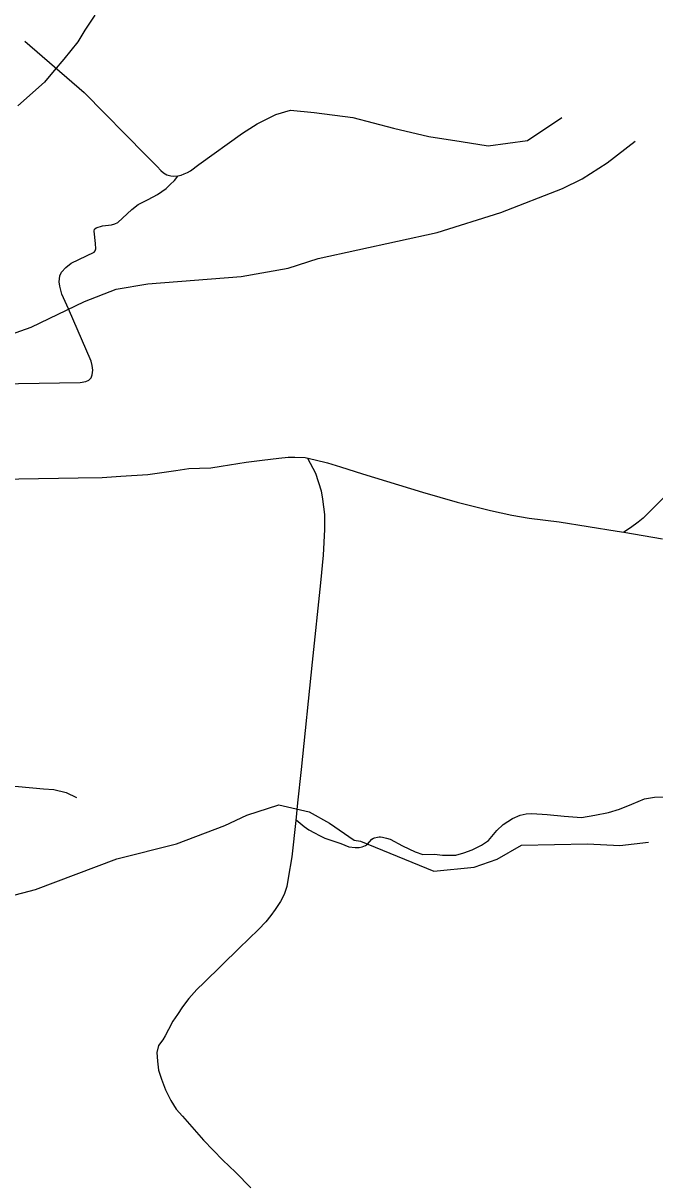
# Model space of a CAD drawing. Extents: x 1377389 to 1380723, y 1168351 to 1170484.
# Drawn here: x 1378748.3 to 1378786.6, y 1168888.3 to 1168958.4 of the extents above; entities that cross this region are included whole.
import ezdxf

# ---------------------------------------------------------------- set-up
doc = ezdxf.new("R2010")
doc.units = 0
doc.layers.add('B_Fill', color=7, linetype='Continuous')

msp = doc.modelspace()

# ---------------------------------------------------------------- linework, layer by layer
at = {"layer": 'B_Fill'}
for points in [[(1378752.687, 1168958.934), (1378752.083, 1168958.028), (1378751.649, 1168957.322), (1378750.811, 1168956.26), (1378750.217, 1168955.567), (1378749.633, 1168954.865), (1378748.029, 1168953.431)], [(1378748.455, 1168957.352), (1378752.05, 1168954.238), (1378755.769, 1168950.453), (1378756.462, 1168949.759), (1378756.682, 1168949.525), (1378756.84, 1168949.38), (1378757.056, 1168949.268), (1378757.281, 1168949.191), (1378757.475, 1168949.175), (1378757.722, 1168949.191), (1378757.918, 1168949.247), (1378758.1, 1168949.317), (1378758.29, 1168949.405), (1378758.479, 1168949.507), (1378758.983, 1168949.885), (1378761.63, 1168951.778), (1378762.512, 1168952.345), (1378763.647, 1168952.913), (1378764.529, 1168953.165), (1378765.979, 1168953.039), (1378768.311, 1168952.724), (1378770.769, 1168952.093), (1378772.912, 1168951.588), (1378774.866, 1168951.273), (1378776.504, 1168951.021), (1378778.899, 1168951.336), (1378780.979, 1168952.724)], [(1378734.532, 1168939.131), (1378735.512, 1168938.836), (1378738.767, 1168938.214), (1378739.99, 1168938.09), (1378742.188, 1168938.057), (1378743.74, 1168938.243), (1378748.837, 1168940.039), (1378752.063, 1168941.597), (1378753.977, 1168942.336), (1378755.904, 1168942.654), (1378761.543, 1168943.104), (1378764.403, 1168943.611), (1378766.222, 1168944.186), (1378773.423, 1168945.765), (1378777.279, 1168946.982), (1378781.008, 1168948.436), (1378782.208, 1168949.012), (1378783.715, 1168949.979), (1378785.411, 1168951.291)], [(1378743.084, 1168936.536), (1378751.802, 1168936.691), (1378752.136, 1168936.742), (1378752.316, 1168936.82), (1378752.47, 1168936.974), (1378752.521, 1168937.154), (1378752.573, 1168937.436), (1378752.521, 1168937.719), (1378752.47, 1168937.976), (1378751.083, 1168941.137), (1378750.698, 1168942.037), (1378750.57, 1168942.525), (1378750.518, 1168942.782), (1378750.57, 1168943.142), (1378750.673, 1168943.373), (1378750.929, 1168943.656), (1378751.263, 1168943.913), (1378752.65, 1168944.581), (1378752.708, 1168944.654), (1378752.752, 1168944.787), (1378752.727, 1168945.095), (1378752.638, 1168945.847), (1378752.664, 1168945.96), (1378752.773, 1168946.047), (1378753.143, 1168946.177), (1378753.703, 1168946.226), (1378753.903, 1168946.294), (1378754.088, 1168946.38), (1378754.935, 1168947.151), (1378755.32, 1168947.46), (1378755.911, 1168947.768), (1378756.476, 1168948.077), (1378757.015, 1168948.437), (1378757.246, 1168948.668), (1378757.503, 1168948.925), (1378757.708, 1168949.182)], [(1378743.256, 1168930.764), (1378751.679, 1168930.916), (1378753.125, 1168930.941), (1378754.267, 1168931.018), (1378755.89, 1168931.119), (1378757.59, 1168931.348), (1378758.377, 1168931.475), (1378759.036, 1168931.5), (1378759.721, 1168931.525), (1378760.33, 1168931.627), (1378761.852, 1168931.856), (1378762.816, 1168931.983), (1378763.831, 1168932.11), (1378764.389, 1168932.16), (1378764.795, 1168932.16), (1378765.429, 1168932.135), (1378766.038, 1168932.008), (1378766.774, 1168931.83), (1378767.561, 1168931.576), (1378768.905, 1168931.145), (1378772.533, 1168930.053), (1378774.639, 1168929.443), (1378776.643, 1168928.935), (1378777.937, 1168928.656), (1378779.002, 1168928.478), (1378780.804, 1168928.25), (1378784.33, 1168927.691), (1378784.736, 1168927.62)], [(1378765.565, 1168932.107), (1378766.058, 1168931.202), (1378766.394, 1168930.134), (1378766.485, 1168929.614), (1378766.607, 1168928.698), (1378766.6, 1168927.787), (1378766.509, 1168926.229), (1378766.349, 1168924.559), (1378765.854, 1168919.751), (1378765.174, 1168913.246), (1378764.96, 1168911.231), (1378764.868, 1168910.162), (1378764.624, 1168907.963), (1378764.402, 1168906.677), (1378764.313, 1168906.175), (1378764.153, 1168905.692), (1378763.923, 1168905.263), (1378763.618, 1168904.774), (1378763.343, 1168904.421), (1378763.038, 1168904.024), (1378762.607, 1168903.573), (1378761.42, 1168902.436), (1378759.319, 1168900.361), (1378758.857, 1168899.941), (1378758.374, 1168899.395), (1378757.997, 1168898.891), (1378757.703, 1168898.408), (1378757.409, 1168898.009), (1378757.157, 1168897.505), (1378756.947, 1168897.127), (1378756.801, 1168896.875), (1378756.549, 1168896.539), (1378756.444, 1168896.119), (1378756.486, 1168895.594), (1378756.549, 1168895.048), (1378756.717, 1168894.502), (1378756.968, 1168893.85), (1378757.283, 1168893.22), (1378757.619, 1168892.695), (1378757.997, 1168892.254), (1378759.277, 1168890.816), (1378760.437, 1168889.598), (1378761.198, 1168888.866), (1378762.135, 1168887.928)], [(1378787.267, 1168929.841), (1378785.89, 1168928.475), (1378785.591, 1168928.218), (1378785.128, 1168927.878), (1378784.736, 1168927.62)], [(1378784.736, 1168927.62), (1378787.07, 1168927.209)], [(1378718.41, 1168911.851), (1378724.36, 1168911.999), (1378731.839, 1168912.132), (1378735.601, 1168912.087), (1378736.84, 1168912.132), (1378741.221, 1168912.22), (1378742.239, 1168912.309), (1378743.39, 1168912.353), (1378744.452, 1168912.397), (1378745.205, 1168912.353), (1378747.196, 1168912.309), (1378749.586, 1168912.087), (1378750.206, 1168912.043), (1378750.958, 1168911.866), (1378751.577, 1168911.556)], [(1378764.872, 1168910.206), (1378765.361, 1168909.809), (1378765.644, 1168909.608), (1378765.991, 1168909.425), (1378766.286, 1168909.25), (1378766.621, 1168909.093), (1378767.591, 1168908.777), (1378768.08, 1168908.562), (1378768.462, 1168908.521), (1378768.694, 1168908.524), (1378768.875, 1168908.562), (1378769.086, 1168908.641), (1378769.207, 1168908.728), (1378769.472, 1168909.027), (1378769.572, 1168909.093), (1378769.633, 1168909.118), (1378769.802, 1168909.165), (1378769.899, 1168909.176), (1378769.985, 1168909.176), (1378770.102, 1168909.159), (1378770.347, 1168909.1), (1378770.566, 1168909.027), (1378771.328, 1168908.629), (1378772.091, 1168908.264), (1378772.555, 1168908.098), (1378773.251, 1168908.131), (1378773.748, 1168908.065), (1378774.544, 1168908.065), (1378775.041, 1168908.197), (1378775.538, 1168908.396), (1378776.102, 1168908.662), (1378776.533, 1168908.96), (1378777.03, 1168909.558), (1378777.428, 1168909.923), (1378777.991, 1168910.292), (1378778.456, 1168910.487), (1378778.817, 1168910.558), (1378779.152, 1168910.586), (1378780.075, 1168910.523), (1378781.108, 1168910.42), (1378782.168, 1168910.354), (1378782.964, 1168910.487), (1378783.793, 1168910.653), (1378784.456, 1168910.852), (1378785.218, 1168911.15), (1378785.981, 1168911.482), (1378786.577, 1168911.582), (1378788.106, 1168911.625)], [(1378747.48, 1168905.566), (1378749.104, 1168905.995), (1378754.019, 1168907.845), (1378757.625, 1168908.755), (1378760.566, 1168909.864), (1378761.885, 1168910.484), (1378763.823, 1168911.103), (1378765.674, 1168910.679), (1378766.894, 1168909.995), (1378768.385, 1168908.979), (1378768.786, 1168908.911), (1378773.219, 1168907.103), (1378775.668, 1168907.337), (1378777.051, 1168907.819), (1378778.522, 1168908.664), (1378782.535, 1168908.745), (1378784.475, 1168908.643), (1378786.226, 1168908.856)]]:
    msp.add_lwpolyline(points, dxfattribs=at)

doc.saveas('drawing.dxf')
